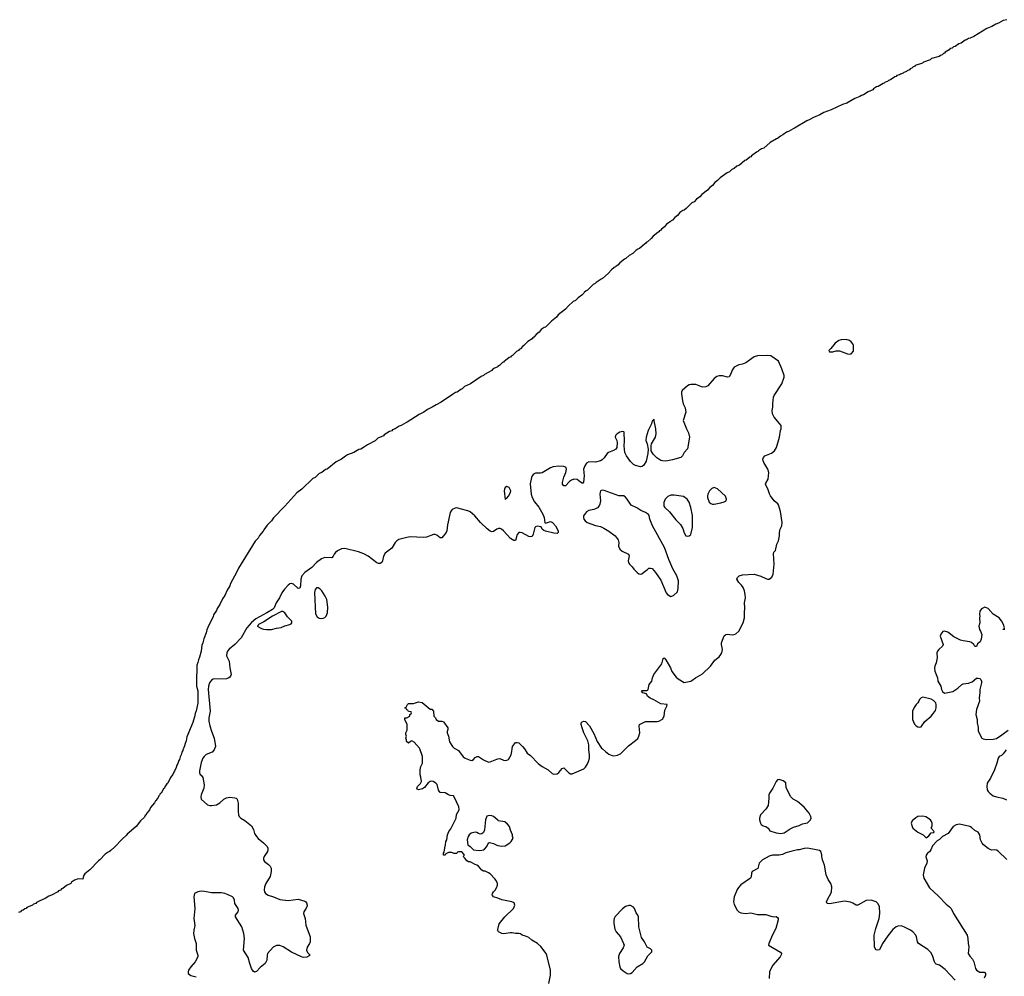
# Model space of a CAD drawing. Header units: inches. Extents: x 1603819 to 1745079, y 385938 to 533966.
# Tile 559 of 561: x 1704275 to 1716065, y 487277 to 498730. Entities that reach past the tile are written whole.
import ezdxf

# ---------------------------------------------------------------- set-up
doc = ezdxf.new("R2010")
doc.units = ezdxf.units.IN
doc.header["$MEASUREMENT"] = 0
for name, color, linetype in [('B7408', 7, 'Continuous'), ('B7409', 7, 'Continuous'), ('B7418', 7, 'Continuous'), ('B7419', 7, 'Continuous')]:
    doc.layers.add(name, color=color, linetype=linetype)

msp = doc.modelspace()

# ---------------------------------------------------------------- linework, layer by layer
at = {"layer": 'B7408', "color": 5}
for points, elevation in [([(1706234, 490000), (1706230, 489981), (1706218, 489962), (1706210, 489930), (1706196, 489904), (1706190, 489873), (1706181, 489859), (1706170, 489826), (1706155, 489805), (1706150, 489777), (1706130, 489732), (1706119, 489721), (1706110, 489695), (1706081, 489659), (1706050, 489589), (1706039, 489581), (1706015, 489545), (1706010, 489530), (1705999, 489521), (1705970, 489470), (1705958, 489462), (1705950, 489445), (1705941, 489439), (1705930, 489410), (1705901, 489379), (1705890, 489352), (1705842, 489298), (1705830, 489269), (1705820, 489260), (1705795, 489225), (1705791, 489210), (1705779, 489201), (1705770, 489184), (1705723, 489137), (1705668, 489070), (1705562, 488978), (1705550, 488961), (1705501, 488919), (1705410, 488825), (1705370, 488788), (1705358, 488782), (1705350, 488770), (1705335, 488765), (1705300, 488740), (1705235, 488670), (1705219, 488661), (1705116, 488550), (1705055, 488505), (1705039, 488481), (1705030, 488441), (1704976, 488444), (1704933, 488427), (1704897, 488403), (1704887, 488390), (1704836, 488364), (1704792, 488330), (1704776, 488324), (1704762, 488310), (1704741, 488299), (1704733, 488290), (1704657, 488250), (1704623, 488237), (1704582, 488210), (1704518, 488182), (1704478, 488162), (1704468, 488150), (1704440, 488140), (1704430, 488130), (1704360, 488100), (1704352, 488090), (1704335, 488085), (1704318, 488070), (1704297, 488063), (1704283, 488050), (1704260, 488040)], 180), ([(1706608, 490000), (1706605, 489990), (1706578, 489962), (1706510, 489932), (1706485, 489910), (1706470, 489890), (1706450, 489837), (1706430, 489738), (1706430, 489714), (1706435, 489695), (1706450, 489687), (1706470, 489658), (1706484, 489570), (1706480, 489530), (1706447, 489450), (1706445, 489425), (1706450, 489398), (1706522, 489330), (1706550, 489321), (1706570, 489320), (1706633, 489330), (1706670, 489354), (1706721, 489399), (1706750, 489414), (1706790, 489420), (1706850, 489415), (1706869, 489409), (1706878, 489398), (1706892, 489350), (1706890, 489250), (1706895, 489210), (1706905, 489190), (1706925, 489170), (1706970, 489142), (1707050, 489079), (1707074, 489034), (1707088, 488988), (1707109, 488950), (1707130, 488927), (1707195, 488875), (1707237, 488830), (1707246, 488810), (1707248, 488790), (1707244, 488770), (1707204, 488710), (1707195, 488690), (1707196, 488670), (1707208, 488650), (1707255, 488615), (1707275, 488595), (1707285, 488570), (1707287, 488530), (1707275, 488470), (1707224, 488390), (1707206, 488350), (1707203, 488310), (1707207, 488290), (1707218, 488270), (1707250, 488250), (1707315, 488230), (1707390, 488196), (1707490, 488186), (1707610, 488199), (1707690, 488177), (1707703, 488170), (1707710, 488158), (1707719, 488130), (1707718, 488122), (1707706, 488094), (1707679, 488050), (1707675, 488030), (1707692, 487970), (1707700, 487890), (1707752, 487750), (1707752, 487688), (1707745, 487670), (1707716, 487624), (1707708, 487590), (1707723, 487563), (1707753, 487530), (1707740, 487520), (1707712, 487508), (1707670, 487503), (1707650, 487509), (1707530, 487566), (1707430, 487630), (1707390, 487646), (1707350, 487647), (1707310, 487627), (1707244, 487550), (1707238, 487530), (1707236, 487470), (1707213, 487430), (1707156, 487384), (1707110, 487333), (1707087, 487327), (1707070, 487337), (1707052, 487370), (1707030, 487430), (1707010, 487504), (1706957, 487590), (1706966, 487730), (1706961, 487790), (1706935, 487870), (1706858, 487990), (1706859, 488010), (1706890, 488048), (1706897, 488070), (1706893, 488090), (1706850, 488150), (1706848, 488190), (1706837, 488217), (1706824, 488230), (1706770, 488254), (1706730, 488270), (1706690, 488275), (1706570, 488275), (1706490, 488293), (1706450, 488295), (1706410, 488290), (1706369, 488270), (1706362, 488230), (1706372, 488088), (1706360, 487970), (1706373, 487887), (1706359, 487830), (1706356, 487790), (1706368, 487730), (1706388, 487668), (1706390, 487590), (1706407, 487530), (1706409, 487510), (1706378, 487450), (1706326, 487390), (1706298, 487350), (1706291, 487330), (1706291, 487310), (1706326, 487286), (1706390, 487269)], 220), ([(1710000, 488211), (1709950, 488229), (1709939, 488239), (1709933, 488250), (1709937, 488270), (1709949, 488290), (1709970, 488310), (1709984, 488336), (1709995, 488370), (1709995, 488390), (1709982, 488422), (1709965, 488445), (1709910, 488504), (1709890, 488517), (1709850, 488534), (1709830, 488537), (1709810, 488549), (1709770, 488595), (1709750, 488609), (1709730, 488614), (1709670, 488649), (1709650, 488649), (1709630, 488658), (1709608, 488688), (1709586, 488710), (1709596, 488724), (1709596, 488736), (1709570, 488766), (1709530, 488766), (1709518, 488762), (1709510, 488746), (1709473, 488747), (1709450, 488758), (1709410, 488758), (1709378, 488742), (1709370, 488726), (1709348, 488728), (1709349, 488750), (1709358, 488762), (1709365, 488815), (1709375, 488850), (1709378, 488890), (1709388, 488910), (1709399, 488970), (1709414, 489010), (1709437, 489043), (1709502, 489170), (1709506, 489214), (1709539, 489270), (1709534, 489310), (1709516, 489336), (1709495, 489395), (1709470, 489438), (1709430, 489442), (1709410, 489449), (1709370, 489474), (1709310, 489478), (1709290, 489506), (1709274, 489574), (1709258, 489590), (1709226, 489610), (1709210, 489613), (1709190, 489609), (1709168, 489592), (1709121, 489539), (1709098, 489522), (1709050, 489509), (1709036, 489516), (1709030, 489526), (1709039, 489550), (1709073, 489587), (1709085, 489610), (1709080, 489660), (1709069, 489690), (1709069, 489750), (1709079, 489790), (1709098, 489830), (1709098, 489910), (1709066, 490000)], 220), ([(1709495, 490000), (1709530, 489979), (1709586, 489906), (1709610, 489888), (1709670, 489863), (1709690, 489859), (1709710, 489871), (1709730, 489898), (1709752, 489910), (1709770, 489907), (1709830, 489868), (1709890, 489842), (1709910, 489843), (1709990, 489877), (1710000, 489880)], 220), ([(1710000, 489146), (1709950, 489189), (1709930, 489199), (1709898, 489202), (1709870, 489194), (1709851, 489150), (1709841, 489030), (1709830, 488998), (1709810, 488982), (1709790, 488979), (1709770, 488985), (1709750, 488999), (1709730, 489004), (1709682, 488990), (1709658, 488970), (1709645, 488950), (1709635, 488910), (1709642, 488850), (1709670, 488831), (1709710, 488791), (1709777, 488783), (1709810, 488786), (1709830, 488791), (1709839, 488801), (1709869, 488831), (1709890, 488874), (1709902, 488878), (1709950, 488865), (1709990, 488846), (1710000, 488844)], 220), ([(1710000, 487826), (1709998, 487830), (1710000, 487839)], 220)]:
    msp.add_lwpolyline(points, dxfattribs=dict(at, elevation=elevation))
at = {"layer": 'B7409', "color": 5}
for points, elevation in [([(1710000, 494576), (1709992, 494570), (1709962, 494558), (1709938, 494542), (1709930, 494530), (1709839, 494481), (1709830, 494470), (1709801, 494459), (1709675, 494370), (1709602, 494338), (1709572, 494310), (1709556, 494304), (1709512, 494270), (1709495, 494265), (1709457, 494243), (1709320, 494150), (1709260, 494120), (1709216, 494090), (1709158, 494062), (1709113, 494030), (1709058, 494002), (1708916, 493910), (1708897, 493903), (1708844, 493870), (1708818, 493862), (1708772, 493830), (1708741, 493819), (1708730, 493809), (1708702, 493798), (1708640, 493760), (1708630, 493749), (1708562, 493718), (1708530, 493689), (1708439, 493641), (1708390, 493607), (1708358, 493590), (1708336, 493584), (1708277, 493550), (1708200, 493520), (1708175, 493505), (1708128, 493470), (1708065, 493435), (1707957, 493350), (1707937, 493343), (1707892, 493310), (1707862, 493298), (1707812, 493250), (1707784, 493236), (1707652, 493110), (1707595, 493065), (1707450, 492904), (1707315, 492765), (1707290, 492730), (1707240, 492680), (1707197, 492623), (1707190, 492607), (1707145, 492555), (1707130, 492524), (1707095, 492485), (1706895, 492165), (1706870, 492110), (1706800, 491980), (1706790, 491950), (1706759, 491901), (1706730, 491837), (1706702, 491798), (1706670, 491730), (1706638, 491682), (1706630, 491658), (1706597, 491603), (1706590, 491581), (1706538, 491482), (1706516, 491424), (1706510, 491389), (1706482, 491318), (1706470, 491270), (1706457, 491243), (1706448, 491170), (1706430, 491097), (1706415, 491065), (1706410, 491034), (1706398, 491002), (1706391, 490790), (1706393, 490750), (1706407, 490693), (1706408, 490548), (1706390, 490454), (1706376, 490424), (1706370, 490384), (1706355, 490345), (1706350, 490314), (1706276, 490144), (1706270, 490095), (1706255, 490065), (1706250, 490037), (1706235, 490005), (1706234, 490000)], 180), ([(1710000, 492634), (1709989, 492631), (1709950, 492603), (1709930, 492599), (1709910, 492607), (1709873, 492634), (1709791, 492711), (1709724, 492790), (1709670, 492836), (1709642, 492850), (1709550, 492875), (1709510, 492884), (1709490, 492883), (1709455, 492865), (1709440, 492850), (1709430, 492830), (1709396, 492684), (1709389, 492610), (1709380, 492590), (1709330, 492525), (1709310, 492527), (1709270, 492558), (1709250, 492566), (1709230, 492566), (1709146, 492534), (1709109, 492531), (1708950, 492539), (1708910, 492532), (1708814, 492506), (1708789, 492491), (1708770, 492470), (1708730, 492403), (1708650, 492344), (1708631, 492309), (1708619, 492250), (1708611, 492230), (1708590, 492219), (1708570, 492220), (1708550, 492228), (1708446, 492306), (1708396, 492336), (1708330, 492358), (1708170, 492400), (1708130, 492396), (1708081, 492370), (1708055, 492350), (1708040, 492330), (1708030, 492306), (1708012, 492288), (1707930, 492291), (1707890, 492274), (1707830, 492233), (1707774, 492170), (1707689, 492110), (1707652, 492070), (1707640, 492030), (1707636, 491950), (1707630, 491922), (1707610, 491918), (1707552, 491972), (1707530, 491981), (1707510, 491976), (1707490, 491960), (1707444, 491910), (1707416, 491870), (1707388, 491810), (1707345, 491750), (1707324, 491690), (1707301, 491670), (1707236, 491630), (1707104, 491556), (1707049, 491511), (1706994, 491450), (1706927, 491330), (1706851, 491249), (1706785, 491195), (1706763, 491170), (1706754, 491150), (1706753, 491113), (1706784, 491050), (1706790, 490970), (1706804, 490910), (1706806, 490890), (1706800, 490870), (1706790, 490858), (1706770, 490845), (1706750, 490840), (1706590, 490833), (1706570, 490823), (1706546, 490790), (1706534, 490750), (1706530, 490710), (1706557, 490450), (1706538, 490370), (1706538, 490330), (1706550, 490274), (1706570, 490212), (1706605, 490130), (1706619, 490030), (1706608, 490000)], 220), ([(1709066, 490000), (1709062, 490010), (1709000, 490080), (1708970, 490098), (1708954, 490090), (1708930, 490068), (1708906, 490090), (1708906, 490110), (1708898, 490130), (1708906, 490150), (1708898, 490170), (1708898, 490190), (1708915, 490225), (1708915, 490290), (1708888, 490350), (1708888, 490370), (1708910, 490372), (1708946, 490390), (1708948, 490412), (1708962, 490418), (1708966, 490430), (1708962, 490442), (1708930, 490446), (1708922, 490462), (1708910, 490466), (1708902, 490482), (1708888, 490490), (1708902, 490498), (1708918, 490530), (1708930, 490542), (1708990, 490542), (1709050, 490565), (1709095, 490555), (1709190, 490474), (1709210, 490474), (1709232, 490450), (1709234, 490390), (1709253, 490373), (1709262, 490350), (1709290, 490332), (1709330, 490332), (1709350, 490322), (1709402, 490250), (1709402, 490230), (1709393, 490207), (1709392, 490190), (1709411, 490151), (1709423, 490083), (1709458, 490030), (1709478, 490010), (1709495, 490000)], 220)]:
    msp.add_lwpolyline(points, dxfattribs=dict(at, elevation=elevation))
at = {"layer": 'B7409', "color": 5, "elevation": 240}
for points in [[(1707850, 491929), (1707830, 491929), (1707813, 491907), (1707807, 491873), (1707816, 491616), (1707839, 491579), (1707863, 491563), (1707890, 491559), (1707910, 491563), (1707930, 491574), (1707946, 491590), (1707962, 491630), (1707964, 491696), (1707952, 491790), (1707934, 491830), (1707892, 491890), (1707870, 491915)], [(1707426, 491646), (1707410, 491643), (1707302, 491590), (1707198, 491522), (1707135, 491490), (1707126, 491474), (1707118, 491470), (1707170, 491441), (1707194, 491434), (1707232, 491428), (1707290, 491428), (1707350, 491445), (1707406, 491454), (1707450, 491473), (1707510, 491488), (1707524, 491496), (1707534, 491510), (1707533, 491530), (1707481, 491581), (1707448, 491630)]]:
    msp.add_lwpolyline(points, close=True, dxfattribs=at)
at = {"layer": 'B7418', "color": 5, "elevation": 220}
for points in [[(1710000, 489880), (1710026, 489886), (1710070, 489863), (1710090, 489859), (1710110, 489863), (1710130, 489872), (1710159, 489930), (1710169, 489970), (1710172, 490000)], [(1710319, 490000), (1710328, 489990), (1710350, 489947), (1710390, 489919), (1710483, 489823), (1710530, 489787), (1710601, 489750), (1710650, 489706), (1710670, 489696), (1710710, 489701), (1710730, 489716), (1710770, 489765), (1710790, 489771), (1710851, 489711), (1710870, 489701), (1710890, 489701), (1711030, 489761), (1711050, 489779), (1711070, 489811), (1711087, 489850), (1711096, 489890), (1711098, 489930), (1711091, 489990), (1711091, 490000)], [(1711253, 490000), (1711290, 489967), (1711330, 489938), (1711370, 489922), (1711390, 489918), (1711435, 489925), (1711470, 489942), (1711527, 490000)], [(1716087, 489990), (1716050, 489939), (1716030, 489921), (1716005, 489910), (1715990, 489888), (1715977, 489830), (1715946, 489750), (1715901, 489650), (1715861, 489590), (1715854, 489550), (1715859, 489510), (1715871, 489490), (1715891, 489470), (1715930, 489439), (1715970, 489424), (1716048, 489408), (1716090, 489391)], [(1710000, 488844), (1710050, 488834), (1710090, 488839), (1710145, 488875), (1710159, 488890), (1710182, 488930), (1710175, 488950), (1710175, 488970), (1710150, 489026), (1710139, 489070), (1710117, 489097), (1710085, 489125), (1710010, 489137), (1710000, 489146)], [(1716096, 488676), (1715990, 488776), (1715970, 488789), (1715950, 488793), (1715910, 488789), (1715870, 488807), (1715816, 488850), (1715798, 488870), (1715781, 488910), (1715772, 488972), (1715750, 489001), (1715710, 489024), (1715670, 489058), (1715650, 489070), (1715530, 489097), (1715490, 489092), (1715451, 489069), (1715394, 488986), (1715325, 488950), (1715290, 488915), (1715260, 488900), (1715203, 488837), (1715185, 488790), (1715170, 488768), (1715146, 488750), (1715130, 488726), (1715126, 488706), (1715139, 488659), (1715138, 488630), (1715110, 488570), (1715095, 488490), (1715101, 488450), (1715170, 488336), (1715278, 488238), (1715370, 488142), (1715410, 488110), (1715428, 488088), (1715456, 488030), (1715621, 487770), (1715628, 487730), (1715630, 487670), (1715640, 487630), (1715631, 487550), (1715650, 487518), (1715684, 487484), (1715699, 487450), (1715719, 487370), (1715730, 487351), (1715770, 487325), (1715826, 487326), (1715841, 487310), (1715841, 487290), (1715825, 487255)], [(1715478, 487230), (1715358, 487358), (1715290, 487410), (1715250, 487424), (1715236, 487436), (1715228, 487450), (1715206, 487526), (1715183, 487563), (1715150, 487596), (1715036, 487670), (1715027, 487690), (1715015, 487750), (1715004, 487770), (1714970, 487810), (1714941, 487830), (1714870, 487867), (1714830, 487881), (1714790, 487878), (1714770, 487870), (1714730, 487838), (1714670, 487762), (1714607, 487670), (1714570, 487594), (1714551, 487589), (1714530, 487593), (1714518, 487610), (1714512, 487630), (1714506, 487770), (1714526, 487850), (1714565, 487970), (1714575, 488030), (1714569, 488111), (1714552, 488150), (1714530, 488170), (1714470, 488188), (1714410, 488186), (1714310, 488130), (1714290, 488127), (1714250, 488154), (1714224, 488164), (1714150, 488176), (1713970, 488145), (1713942, 488150), (1713937, 488170), (1713944, 488190), (1713997, 488283), (1714000, 488350), (1713989, 488390), (1713957, 488437), (1713933, 488493), (1713910, 488608), (1713886, 488670), (1713879, 488710), (1713881, 488730), (1713869, 488770), (1713850, 488783), (1713812, 488792), (1713710, 488810), (1713670, 488809), (1713610, 488792), (1713588, 488792), (1713508, 488772), (1713450, 488754), (1713410, 488734), (1713370, 488729), (1713290, 488729), (1713250, 488716), (1713171, 488670), (1713139, 488641), (1713130, 488630), (1713112, 488568), (1713047, 488530), (1713038, 488510), (1713033, 488467), (1713024, 488450), (1712910, 488373), (1712880, 488340), (1712865, 488315), (1712830, 488230), (1712822, 488170), (1712830, 488137), (1712864, 488070), (1712887, 488047), (1712910, 488036), (1712969, 488029), (1713030, 488035), (1713110, 488018), (1713210, 488018), (1713270, 487997), (1713310, 487987), (1713331, 487991), (1713350, 487982), (1713356, 487970), (1713355, 487955), (1713330, 487850), (1713288, 487772), (1713246, 487670), (1713242, 487650), (1713385, 487565), (1713395, 487550), (1713394, 487534), (1713381, 487510), (1713293, 487410), (1713261, 487350), (1713254, 487330), (1713248, 487250)], [(1710000, 487839), (1710015, 487905), (1710083, 487990), (1710186, 488090), (1710204, 488130), (1710195, 488155), (1710169, 488169), (1710050, 488192), (1710000, 488211)], [(1710610, 487190), (1710632, 487290), (1710632, 487352), (1710589, 487530), (1710581, 487550), (1710515, 487635), (1710474, 487670), (1710409, 487710), (1710370, 487741), (1710330, 487759), (1710290, 487769), (1710270, 487784), (1710250, 487789), (1710210, 487789), (1710170, 487799), (1710150, 487799), (1710070, 487786), (1710048, 487790), (1710008, 487810), (1710000, 487826)]]:
    msp.add_lwpolyline(points, dxfattribs=at)
for points in [[(1713370, 489632), (1713350, 489629), (1713331, 489610), (1713295, 489530), (1713255, 489470), (1713247, 489450), (1713247, 489410), (1713237, 489323), (1713210, 489279), (1713146, 489210), (1713135, 489170), (1713135, 489150), (1713146, 489110), (1713155, 489095), (1713178, 489078), (1713210, 489071), (1713238, 489050), (1713258, 489018), (1713334, 488994), (1713390, 488988), (1713430, 488995), (1713499, 489041), (1713539, 489061), (1713610, 489082), (1713650, 489102), (1713710, 489114), (1713746, 489150), (1713752, 489170), (1713749, 489190), (1713730, 489230), (1713670, 489301), (1713590, 489369), (1713536, 489396), (1713507, 489427), (1713453, 489533), (1713450, 489594), (1713418, 489618)], [(1715090, 489193), (1715031, 489189), (1715004, 489176), (1714960, 489140), (1714951, 489110), (1714961, 489070), (1714971, 489051), (1715010, 489018), (1715030, 489002), (1715092, 488970), (1715130, 488934), (1715160, 488960), (1715190, 488994), (1715222, 488998), (1715226, 489010), (1715188, 489050), (1715200, 489080), (1715202, 489110), (1715194, 489130), (1715179, 489150), (1715126, 489186)], [(1711570, 488125), (1711530, 488112), (1711495, 488085), (1711406, 487994), (1711393, 487970), (1711388, 487950), (1711388, 487908), (1711400, 487840), (1711418, 487810), (1711469, 487749), (1711506, 487670), (1711511, 487650), (1711502, 487618), (1711458, 487550), (1711445, 487515), (1711450, 487450), (1711461, 487390), (1711470, 487370), (1711502, 487342), (1711550, 487310), (1711570, 487307), (1711590, 487310), (1711610, 487323), (1711670, 487391), (1711737, 487430), (1711756, 487450), (1711798, 487522), (1711846, 487570), (1711846, 487590), (1711830, 487606), (1711790, 487626), (1711758, 487690), (1711722, 487742), (1711689, 487869), (1711685, 487990), (1711677, 488010), (1711656, 488036), (1711635, 488090), (1711624, 488104), (1711590, 488125)]]:
    msp.add_lwpolyline(points, close=True, dxfattribs=at)
at = {"layer": 'B7419', "color": 5}
for points, elevation in [([(1716096, 498730), (1716050, 498719), (1715995, 498690), (1715962, 498678), (1715917, 498650), (1715855, 498625), (1715698, 498530), (1715655, 498510), (1715634, 498506), (1715612, 498490), (1715595, 498485), (1715547, 498450), (1715520, 498440), (1715476, 498410), (1715457, 498404), (1715439, 498390), (1715416, 498384), (1715404, 498370), (1715358, 498342), (1715350, 498330), (1715335, 498325), (1715321, 498310), (1715299, 498301), (1715285, 498290), (1715194, 498266), (1715175, 498250), (1715098, 498222), (1715085, 498210), (1714999, 498181), (1714991, 498170), (1714975, 498165), (1714957, 498150), (1714938, 498142), (1714928, 498130), (1714901, 498119), (1714892, 498110), (1714861, 498099), (1714852, 498090), (1714821, 498079), (1714810, 498070), (1714779, 498061), (1714770, 498050), (1714754, 498046), (1714702, 498010), (1714679, 498001), (1714665, 497990), (1714638, 497982), (1714628, 497970), (1714614, 497966), (1714554, 497930), (1714535, 497925), (1714499, 497901), (1714491, 497890), (1714434, 497866), (1714378, 497830), (1714356, 497824), (1714334, 497810), (1714273, 497787), (1714179, 497730), (1714127, 497713), (1713991, 497650), (1713902, 497618), (1713856, 497590), (1713780, 497560), (1713730, 497530), (1713701, 497519), (1713552, 497430), (1713536, 497424), (1713482, 497390), (1713458, 497382), (1713413, 497350), (1713383, 497337), (1713350, 497309), (1713335, 497305), (1713262, 497258), (1713185, 497190), (1713158, 497182), (1713121, 497159), (1713113, 497150), (1713096, 497144), (1713039, 497101), (1713030, 497090), (1713016, 497084), (1712973, 497050), (1712957, 497043), (1712892, 496990), (1712863, 496977), (1712830, 496950), (1712803, 496937), (1712775, 496910), (1712745, 496895), (1712662, 496838), (1712630, 496803), (1712599, 496781), (1712570, 496744), (1712539, 496721), (1712510, 496688), (1712442, 496638), (1712418, 496610), (1712379, 496581), (1712350, 496550), (1712323, 496537), (1712257, 496470), (1712232, 496450), (1712215, 496445), (1712179, 496421), (1712150, 496385), (1712118, 496362), (1712091, 496330), (1712077, 496323), (1712065, 496310), (1712020, 496280), (1711995, 496250), (1711958, 496222), (1711951, 496210), (1711937, 496203), (1711928, 496190), (1711916, 496184), (1711862, 496138), (1711837, 496110), (1711794, 496070), (1711778, 496062), (1711770, 496049), (1711757, 496043), (1711695, 495990), (1711677, 495983), (1711654, 495966), (1711616, 495930), (1711574, 495906), (1711533, 495870), (1711517, 495863), (1711461, 495819), (1711436, 495790), (1711419, 495781), (1711410, 495770), (1711395, 495765), (1711363, 495737), (1711320, 495690), (1711253, 495630), (1711236, 495624), (1711177, 495583), (1711165, 495570), (1711142, 495558), (1711075, 495490), (1711057, 495483), (1711035, 495465), (1711030, 495454), (1711005, 495430), (1710961, 495399), (1710932, 495370), (1710903, 495357), (1710841, 495299), (1710810, 495264), (1710724, 495196), (1710702, 495170), (1710641, 495119), (1710572, 495050), (1710556, 495044), (1710521, 495019), (1710497, 494990), (1710459, 494961), (1710432, 494930), (1710418, 494922), (1710410, 494910), (1710361, 494879), (1710312, 494830), (1710298, 494822), (1710272, 494790), (1710257, 494783), (1710248, 494770), (1710222, 494758), (1710174, 494710), (1710158, 494702), (1710150, 494690), (1710135, 494685), (1710094, 494650), (1710078, 494642), (1710070, 494630), (1710056, 494624), (1710019, 494590), (1710000, 494576)], 180), ([(1711527, 490000), (1711563, 490037), (1711650, 490099), (1711675, 490125), (1711689, 490150), (1711701, 490190), (1711693, 490270), (1711695, 490290), (1711703, 490297), (1711770, 490326), (1711910, 490328), (1711930, 490333), (1711970, 490355), (1711990, 490390), (1711998, 490462), (1712022, 490510), (1712026, 490530), (1711950, 490541), (1711870, 490586), (1711825, 490605), (1711794, 490630), (1711779, 490659), (1711738, 490670), (1711721, 490690), (1711730, 490699), (1711790, 490698), (1711802, 490710), (1711813, 490770), (1711843, 490810), (1711853, 490850), (1711869, 490890), (1711964, 491016), (1711979, 491081), (1711990, 491091), (1712010, 491066), (1712067, 490970), (1712085, 490925), (1712137, 490857), (1712158, 490838), (1712230, 490796), (1712310, 490810), (1712323, 490817), (1712368, 490852), (1712450, 490900), (1712547, 490990), (1712597, 491063), (1712650, 491101), (1712672, 491128), (1712682, 491150), (1712691, 491190), (1712678, 491250), (1712680, 491270), (1712710, 491355), (1712730, 491370), (1712746, 491374), (1712810, 491367), (1712831, 491369), (1712850, 491378), (1712884, 491410), (1712937, 491510), (1712953, 491570), (1712953, 491630), (1712959, 491690), (1712953, 491750), (1712965, 491810), (1712961, 491850), (1712953, 491890), (1712938, 491930), (1712918, 491958), (1712885, 491990), (1712862, 492030), (1712870, 492052), (1712888, 492070), (1712930, 492085), (1713070, 492091), (1713150, 492068), (1713210, 492039), (1713230, 492033), (1713250, 492033), (1713283, 492057), (1713298, 492090), (1713309, 492210), (1713301, 492339), (1713306, 492354), (1713325, 492375), (1713339, 492450), (1713359, 492490), (1713374, 492550), (1713374, 492590), (1713381, 492630), (1713401, 492670), (1713405, 492710), (1713383, 492843), (1713360, 492920), (1713353, 492933), (1713309, 492970), (1713265, 493030), (1713252, 493052), (1713232, 493112), (1713210, 493158), (1713207, 493170), (1713210, 493182), (1713239, 493230), (1713245, 493310), (1713233, 493350), (1713185, 493430), (1713177, 493450), (1713175, 493470), (1713181, 493490), (1713199, 493510), (1713278, 493542), (1713312, 493570), (1713335, 493610), (1713373, 493730), (1713385, 493810), (1713394, 493830), (1713394, 493870), (1713309, 493970), (1713289, 494010), (1713287, 494050), (1713295, 494090), (1713293, 494130), (1713302, 494210), (1713309, 494230), (1713401, 494370), (1713429, 494450), (1713429, 494470), (1713401, 494550), (1713361, 494641), (1713270, 494704), (1713230, 494710), (1713110, 494704), (1713070, 494695), (1712970, 494623), (1712930, 494606), (1712884, 494596), (1712832, 494568), (1712806, 494534), (1712790, 494489), (1712770, 494454), (1712750, 494449), (1712690, 494466), (1712650, 494465), (1712623, 494457), (1712590, 494434), (1712513, 494347), (1712490, 494334), (1712450, 494329), (1712370, 494361), (1712310, 494362), (1712290, 494359), (1712270, 494348), (1712209, 494291), (1712200, 494270), (1712200, 494250), (1712210, 494165), (1712220, 494130), (1712243, 494083), (1712253, 494030), (1712219, 493930), (1712259, 493830), (1712283, 493783), (1712294, 493730), (1712270, 493593), (1712231, 493550), (1712212, 493508), (1712191, 493490), (1712090, 493460), (1712010, 493446), (1711970, 493447), (1711950, 493454), (1711903, 493483), (1711859, 493530), (1711836, 493570), (1711836, 493630), (1711842, 493650), (1711890, 493730), (1711897, 493770), (1711891, 493830), (1711870, 493946), (1711864, 493936), (1711850, 493929), (1711839, 493890), (1711802, 493810), (1711775, 493730), (1711774, 493690), (1711788, 493650), (1711799, 493590), (1711795, 493535), (1711775, 493445), (1711750, 493395), (1711730, 493379), (1711710, 493377), (1711650, 493393), (1711625, 493405), (1711590, 493440), (1711541, 493510), (1711522, 493550), (1711511, 493629), (1711516, 493684), (1711513, 493790), (1711510, 493797), (1711490, 493800), (1711462, 493790), (1711430, 493771), (1711408, 493750), (1711407, 493730), (1711427, 493690), (1711429, 493669), (1711427, 493610), (1711413, 493587), (1711387, 493573), (1711324, 493550), (1711310, 493538), (1711275, 493485), (1711250, 493460), (1711230, 493448), (1711170, 493434), (1711090, 493436), (1711061, 493419), (1711043, 493390), (1711027, 493350), (1711036, 493270), (1711026, 493194), (1711017, 493183), (1711010, 493180), (1710990, 493193), (1710950, 493226), (1710910, 493227), (1710883, 493217), (1710858, 493202), (1710810, 493148), (1710789, 493149), (1710775, 493170), (1710774, 493190), (1710790, 493253), (1710815, 493310), (1710824, 493350), (1710818, 493370), (1710790, 493382), (1710730, 493384), (1710663, 493377), (1710630, 493364), (1710530, 493303), (1710510, 493299), (1710450, 493301), (1710426, 493290), (1710410, 493270), (1710402, 493250), (1710388, 493172), (1710401, 493050), (1710412, 493010), (1710438, 492958), (1710492, 492892), (1710538, 492810), (1710555, 492770), (1710565, 492705), (1710585, 492705), (1710630, 492721), (1710655, 492710), (1710691, 492670), (1710723, 492610), (1710723, 492590), (1710710, 492580), (1710670, 492582), (1710570, 492605), (1710550, 492614), (1710531, 492630), (1710520, 492660), (1710470, 492665), (1710450, 492659), (1710443, 492650), (1710424, 492570), (1710410, 492543), (1710390, 492538), (1710370, 492544), (1710290, 492588), (1710268, 492592), (1710251, 492589), (1710233, 492567), (1710210, 492495), (1710190, 492496), (1710150, 492518), (1710070, 492610), (1710044, 492630), (1710030, 492637), (1710010, 492637), (1710000, 492634)], 220), ([(1716071, 491430), (1716050, 491428), (1716050, 491434), (1716062, 491438), (1716066, 491450), (1716055, 491490), (1716032, 491532), (1716002, 491570), (1715930, 491614), (1715870, 491682), (1715830, 491698), (1715790, 491678), (1715771, 491649), (1715767, 491610), (1715771, 491590), (1715767, 491570), (1715771, 491510), (1715761, 491470), (1715767, 491430), (1715781, 491410), (1715794, 491370), (1715788, 491312), (1715777, 491283), (1715743, 491257), (1715730, 491226), (1715710, 491226), (1715698, 491250), (1715672, 491272), (1715650, 491280), (1715570, 491292), (1715541, 491301), (1715462, 491342), (1715390, 491396), (1715350, 491410), (1715330, 491405), (1715305, 491375), (1715295, 491350), (1715334, 491250), (1715325, 491230), (1715279, 491190), (1715263, 491170), (1715257, 491150), (1715259, 491090), (1715250, 491030), (1715231, 490990), (1715227, 490970), (1715233, 490930), (1715265, 490850), (1715270, 490810), (1715304, 490750), (1715313, 490710), (1715326, 490686), (1715350, 490665), (1715450, 490687), (1715510, 490726), (1715555, 490770), (1715570, 490779), (1715634, 490786), (1715679, 490801), (1715730, 490845), (1715750, 490846), (1715770, 490841), (1715785, 490830), (1715791, 490810), (1715791, 490791), (1715771, 490710), (1715773, 490670), (1715764, 490610), (1715766, 490570), (1715731, 490470), (1715725, 490410), (1715739, 490350), (1715739, 490310), (1715750, 490254), (1715751, 490210), (1715796, 490130), (1715810, 490121), (1715850, 490114), (1715930, 490117), (1715970, 490126), (1716033, 490167), (1716110, 490224)], 220), ([(1711091, 490000), (1711091, 490050), (1711077, 490097), (1711030, 490190), (1711009, 490251), (1710999, 490290), (1710999, 490310), (1711010, 490325), (1711030, 490331), (1711050, 490326), (1711096, 490276), (1711150, 490184), (1711188, 490090), (1711242, 490010), (1711253, 490000)], 220), ([(1710172, 490000), (1710174, 490030), (1710210, 490078), (1710230, 490076), (1710250, 490071), (1710294, 490030), (1710319, 490000)], 220)]:
    msp.add_lwpolyline(points, dxfattribs=dict(at, elevation=elevation))
for points, elevation in [([(1714170, 494903), (1714110, 494899), (1714082, 494890), (1714041, 494859), (1713987, 494793), (1713962, 494770), (1713973, 494753), (1714010, 494752), (1714050, 494765), (1714090, 494765), (1714188, 494728), (1714210, 494726), (1714230, 494731), (1714257, 494763), (1714257, 494830), (1714249, 494850), (1714232, 494872), (1714210, 494889)], 220), ([(1710110, 493142), (1710088, 493130), (1710080, 493110), (1710078, 493090), (1710090, 492985), (1710101, 492999), (1710110, 493001), (1710130, 493027), (1710152, 493070), (1710155, 493090), (1710136, 493130)], 220), ([(1711250, 493097), (1711231, 493090), (1711225, 493075), (1711222, 493050), (1711228, 492970), (1711223, 492930), (1711212, 492908), (1711194, 492886), (1711170, 492873), (1711150, 492865), (1711090, 492855), (1711063, 492837), (1711026, 492790), (1711025, 492770), (1711031, 492750), (1711045, 492730), (1711070, 492711), (1711170, 492676), (1711230, 492661), (1711270, 492641), (1711330, 492606), (1711405, 492550), (1711442, 492502), (1711451, 492469), (1711445, 492425), (1711462, 492390), (1711490, 492365), (1711565, 492330), (1711571, 492310), (1711559, 492250), (1711563, 492230), (1711576, 492210), (1711610, 492181), (1711630, 492150), (1711670, 492110), (1711690, 492096), (1711710, 492091), (1711726, 492094), (1711770, 492131), (1711790, 492142), (1711810, 492162), (1711830, 492165), (1711850, 492158), (1711890, 492111), (1711950, 492018), (1712016, 491870), (1712031, 491850), (1712070, 491826), (1712104, 491836), (1712150, 491882), (1712160, 491920), (1712165, 492010), (1712144, 492070), (1712096, 492156), (1712046, 492266), (1711995, 492410), (1711854, 492670), (1711821, 492750), (1711813, 492793), (1711805, 492805), (1711769, 492829), (1711712, 492852), (1711665, 492885), (1711597, 492917), (1711550, 492990), (1711530, 493014), (1711510, 493029), (1711449, 493029), (1711274, 493094)], 240), ([(1712110, 493039), (1712070, 493036), (1712037, 493023), (1712003, 492990), (1711987, 492950), (1711987, 492907), (1711998, 492890), (1712057, 492837), (1712130, 492742), (1712187, 492687), (1712217, 492637), (1712230, 492585), (1712250, 492551), (1712270, 492547), (1712290, 492551), (1712312, 492568), (1712332, 492652), (1712332, 492792), (1712313, 492890), (1712293, 492953), (1712269, 492989), (1712222, 493022)], 240), ([(1712590, 493129), (1712561, 493119), (1712536, 493090), (1712516, 493050), (1712511, 493030), (1712511, 493010), (1712530, 492952), (1712550, 492938), (1712570, 492931), (1712591, 492931), (1712670, 492947), (1712710, 492957), (1712733, 492970), (1712739, 492990), (1712726, 493026), (1712630, 493113)], 240), ([(1715090, 490617), (1715068, 490612), (1715048, 490592), (1715043, 490570), (1715031, 490550), (1715008, 490532), (1714985, 490495), (1714967, 490453), (1714965, 490435), (1714967, 490350), (1714990, 490294), (1715010, 490275), (1715030, 490264), (1715050, 490260), (1715070, 490264), (1715112, 490328), (1715189, 490390), (1715206, 490410), (1715241, 490459), (1715249, 490490), (1715249, 490529), (1715244, 490550), (1715217, 490577), (1715190, 490595)], 220)]:
    msp.add_lwpolyline(points, close=True, dxfattribs=dict(at, elevation=elevation))

doc.saveas('drawing.dxf')
